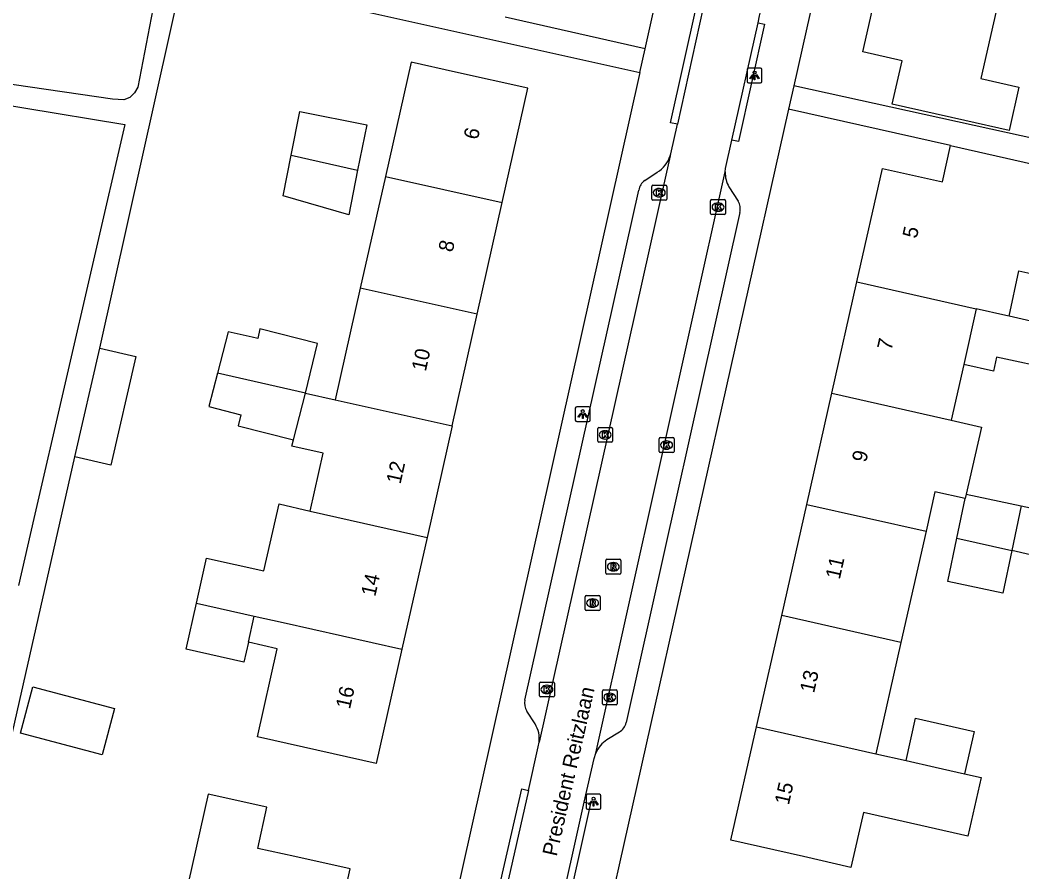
# Model space of a CAD drawing. Extents: x 163686 to 164493, y 382719 to 383870.
# Drawn here: x 163889 to 163956.3, y 383512.7 to 383569.9 of the extents above; entities that cross this region are included whole.
import ezdxf

# ---------------------------------------------------------------- set-up
doc = ezdxf.new("R2010")
doc.units = 0
for name, color, linetype in [('IMGEO_Kolk', 7, 'Continuous'), ('IMGEO_Lichtpunt', 7, 'Continuous'), ('IMGEO_Openbare_ruimte_label', 7, 'Continuous'), ('IMGEO_Pand', 7, 'Continuous'), ('IMGEO_Pand_nummerreeks', 7, 'Continuous'), ('IMGEO_Rijbaan_lokaal_open', 7, 'Continuous'), ('IMGEO_Rioolput', 7, 'Continuous'), ('IMGEO_Voetpad_open', 7, 'Continuous')]:
    doc.layers.add(name, color=color, linetype=linetype)

msp = doc.modelspace()

# ---------------------------------------------------------------- linework, layer by layer
at = {"layer": 'IMGEO_Kolk'}
for p, q in [((163931.546, 383558.822), (163932.398, 383558.822)), ((163931.471, 383557.896), (163931.471, 383558.748)), ((163931.959, 383558.602), (163931.984, 383558.602)), ((163932.472, 383558.748), (163932.472, 383557.896)), ((163932.398, 383557.822), (163931.546, 383557.822)), ((163931.982, 383558.042), (163931.957, 383558.042)), ((163935.419, 383556.929), (163935.419, 383557.781)), ((163935.494, 383557.855), (163936.346, 383557.855)), ((163935.907, 383557.635), (163935.932, 383557.635)), ((163936.42, 383557.781), (163936.42, 383556.929)), ((163936.346, 383556.855), (163935.494, 383556.855)), ((163935.93, 383557.075), (163935.905, 383557.075)), ((163927.833, 383541.625), (163927.833, 383542.477)), ((163927.908, 383542.551), (163928.76, 383542.551)), ((163928.321, 383542.331), (163928.346, 383542.331)), ((163928.834, 383542.477), (163928.834, 383541.625)), ((163928.76, 383541.551), (163927.908, 383541.551)), ((163928.344, 383541.771), (163928.319, 383541.771)), ((163931.96, 383540.941), (163931.96, 383541.793)), ((163932.035, 383541.867), (163932.887, 383541.867)), ((163932.448, 383541.647), (163932.473, 383541.647)), ((163932.961, 383541.793), (163932.961, 383540.941)), ((163932.887, 383540.867), (163932.035, 383540.867)), ((163932.471, 383541.087), (163932.446, 383541.087)), ((163923.92, 383524.517), (163923.92, 383525.369)), ((163923.995, 383525.443), (163924.847, 383525.443)), ((163924.408, 383525.223), (163924.433, 383525.223)), ((163924.921, 383525.369), (163924.921, 383524.517)), ((163924.431, 383524.663), (163924.406, 383524.663)), ((163928.146, 383523.983), (163928.146, 383524.835)), ((163928.221, 383524.909), (163929.073, 383524.909)), ((163928.634, 383524.689), (163928.659, 383524.689)), ((163929.147, 383524.835), (163929.147, 383523.983)), ((163924.847, 383524.443), (163923.995, 383524.443)), ((163929.073, 383523.909), (163928.221, 383523.909)), ((163928.657, 383524.129), (163928.632, 383524.129))]:
    msp.add_line(p, q, dxfattribs=at)
for points in [[(163931.546, 383558.822), (163932.398, 383558.822)], [(163931.471, 383557.896), (163931.471, 383558.748)], [(163931.792, 383558.522), (163931.915, 383558.522), (163931.915, 383558.371), (163932.045, 383558.522), (163932.209, 383558.522), (163932.063, 383558.371), (163932.216, 383558.122), (163932.064, 383558.122), (163931.979, 383558.286), (163931.915, 383558.219), (163931.915, 383558.122), (163931.792, 383558.122), (163931.792, 383558.522)], [(163932.472, 383558.748), (163932.472, 383557.896)], [(163932.398, 383557.822), (163931.546, 383557.822)], [(163935.419, 383556.929), (163935.419, 383557.781)], [(163935.494, 383557.855), (163936.346, 383557.855)], [(163935.74, 383557.555), (163935.863, 383557.555), (163935.863, 383557.404), (163935.993, 383557.555), (163936.157, 383557.555), (163936.011, 383557.404), (163936.164, 383557.155), (163936.012, 383557.155), (163935.927, 383557.319), (163935.863, 383557.252), (163935.863, 383557.155), (163935.74, 383557.155), (163935.74, 383557.555)], [(163936.42, 383557.781), (163936.42, 383556.929)], [(163936.346, 383556.855), (163935.494, 383556.855)], [(163927.833, 383541.625), (163927.833, 383542.477)], [(163927.908, 383542.551), (163928.76, 383542.551)], [(163928.154, 383542.251), (163928.277, 383542.251), (163928.277, 383542.1), (163928.407, 383542.251), (163928.571, 383542.251), (163928.425, 383542.1), (163928.578, 383541.851), (163928.426, 383541.851), (163928.341, 383542.015), (163928.277, 383541.948), (163928.277, 383541.851), (163928.154, 383541.851), (163928.154, 383542.251)], [(163928.834, 383542.477), (163928.834, 383541.625)], [(163928.76, 383541.551), (163927.908, 383541.551)], [(163931.96, 383540.941), (163931.96, 383541.793)], [(163932.035, 383541.867), (163932.887, 383541.867)], [(163932.281, 383541.567), (163932.404, 383541.567), (163932.404, 383541.416), (163932.534, 383541.567), (163932.698, 383541.567), (163932.552, 383541.416), (163932.705, 383541.167), (163932.553, 383541.167), (163932.468, 383541.331), (163932.404, 383541.264), (163932.404, 383541.167), (163932.281, 383541.167), (163932.281, 383541.567)], [(163932.961, 383541.793), (163932.961, 383540.941)], [(163932.887, 383540.867), (163932.035, 383540.867)], [(163923.92, 383524.517), (163923.92, 383525.369)], [(163923.995, 383525.443), (163924.847, 383525.443)], [(163924.921, 383525.369), (163924.921, 383524.517)], [(163924.241, 383525.143), (163924.364, 383525.143), (163924.364, 383524.992), (163924.494, 383525.143), (163924.658, 383525.143), (163924.512, 383524.992), (163924.665, 383524.743), (163924.513, 383524.743), (163924.428, 383524.907), (163924.364, 383524.84), (163924.364, 383524.743), (163924.241, 383524.743), (163924.241, 383525.143)], [(163928.146, 383523.983), (163928.146, 383524.835)], [(163928.221, 383524.909), (163929.073, 383524.909)], [(163928.467, 383524.609), (163928.59, 383524.609), (163928.59, 383524.458), (163928.72, 383524.609), (163928.884, 383524.609), (163928.738, 383524.458), (163928.891, 383524.209), (163928.739, 383524.209), (163928.654, 383524.373), (163928.59, 383524.306), (163928.59, 383524.209), (163928.467, 383524.209), (163928.467, 383524.609)], [(163929.147, 383524.835), (163929.147, 383523.983)], [(163924.847, 383524.443), (163923.995, 383524.443)], [(163929.073, 383523.909), (163928.221, 383523.909)]]:
    msp.add_lwpolyline(points, dxfattribs=at)
for centre, start, end in [((163931.548, 383558.746), 91.55205, 178.44795), ((163931.548, 383558.746), 91.55205, 178.44795), ((163932.396, 383558.746), 1.55205, 88.44795), ((163932.396, 383558.746), 1.55205, 88.44795), ((163931.548, 383557.898), 181.55205, 268.44795), ((163931.548, 383557.898), 181.55205, 268.44795), ((163932.396, 383557.898), 271.55205, 358.44795), ((163932.396, 383557.898), 271.55205, 358.44795), ((163935.496, 383557.779), 91.55205, 178.44795), ((163935.496, 383557.779), 91.55205, 178.44795), ((163936.344, 383557.779), 1.55205, 88.44795), ((163936.344, 383557.779), 1.55205, 88.44795), ((163935.496, 383556.931), 181.55205, 268.44795), ((163935.496, 383556.931), 181.55205, 268.44795), ((163936.344, 383556.931), 271.55205, 358.44795), ((163936.344, 383556.931), 271.55205, 358.44795), ((163927.91, 383542.475), 91.55205, 178.44795), ((163927.91, 383542.475), 91.55205, 178.44795), ((163928.758, 383542.475), 1.55205, 88.44795), ((163928.758, 383542.475), 1.55205, 88.44795), ((163927.91, 383541.627), 181.55205, 268.44795), ((163927.91, 383541.627), 181.55205, 268.44795), ((163928.758, 383541.627), 271.55205, 358.44795), ((163928.758, 383541.627), 271.55205, 358.44795), ((163932.037, 383541.791), 91.55205, 178.44795), ((163932.037, 383541.791), 91.55205, 178.44795), ((163932.885, 383541.791), 1.55205, 88.44795), ((163932.885, 383541.791), 1.55205, 88.44795), ((163932.037, 383540.943), 181.55205, 268.44795), ((163932.037, 383540.943), 181.55205, 268.44795), ((163932.885, 383540.943), 271.55205, 358.44795), ((163932.885, 383540.943), 271.55205, 358.44795), ((163923.997, 383525.367), 91.55205, 178.44795), ((163923.997, 383525.367), 91.55205, 178.44795), ((163924.845, 383525.367), 1.55205, 88.44795), ((163924.845, 383525.367), 1.55205, 88.44795), ((163923.997, 383524.519), 181.55205, 268.44795), ((163923.997, 383524.519), 181.55205, 268.44795), ((163924.845, 383524.519), 271.55205, 358.44795), ((163924.845, 383524.519), 271.55205, 358.44795), ((163928.223, 383524.833), 91.55205, 178.44795), ((163928.223, 383524.833), 91.55205, 178.44795), ((163929.071, 383524.833), 1.55205, 88.44795), ((163929.071, 383524.833), 1.55205, 88.44795), ((163928.223, 383523.985), 181.55205, 268.44795), ((163928.223, 383523.985), 181.55205, 268.44795), ((163929.071, 383523.985), 271.55205, 358.44795), ((163929.071, 383523.985), 271.55205, 358.44795)]:
    msp.add_arc(centre, 0.0765, start, end, dxfattribs=at)
for centre, major_axis, ratio, start_param, end_param in [((163931.958, 383558.322), (-0.387, 0.002), 0.722429, 4.712389, 7.853982), ((163931.983, 383558.322), (-0.39, 0.002), 0.717154, 1.570796, 4.712389), ((163935.906, 383557.355), (-0.387, 0.002), 0.722429, 4.712389, 7.853982), ((163935.931, 383557.355), (-0.39, 0.002), 0.717154, 1.570796, 4.712389), ((163928.32, 383542.051), (-0.387, 0.002), 0.722429, 4.712389, 7.853982), ((163928.345, 383542.051), (-0.39, 0.002), 0.717154, 1.570796, 4.712389), ((163932.447, 383541.367), (-0.387, 0.002), 0.722429, 4.712389, 7.853982), ((163932.472, 383541.367), (-0.39, 0.002), 0.717154, 1.570796, 4.712389), ((163924.407, 383524.943), (-0.387, 0.002), 0.722429, 4.712389, 7.853982), ((163924.432, 383524.943), (-0.39, 0.002), 0.717154, 1.570796, 4.712389), ((163928.633, 383524.409), (-0.387, 0.002), 0.722429, 4.712389, 7.853982), ((163928.658, 383524.409), (-0.39, 0.002), 0.717154, 1.570796, 4.712389)]:
    msp.add_ellipse(centre, major_axis=major_axis, ratio=ratio, start_param=start_param, end_param=end_param, dxfattribs=at)
at = {"layer": 'IMGEO_Lichtpunt'}
for p, q in [((163937.875, 383566.599), (163937.875, 383565.792)), ((163937.875, 383566.599), (163937.875, 383565.792)), ((163938.777, 383566.694), (163937.969, 383566.694)), ((163938.777, 383566.694), (163937.969, 383566.694)), ((163938.871, 383565.792), (163938.871, 383566.599)), ((163938.871, 383565.792), (163938.871, 383566.599)), ((163937.969, 383565.698), (163938.777, 383565.698)), ((163937.969, 383565.698), (163938.777, 383565.698)), ((163926.328, 383543.849), (163926.328, 383543.042)), ((163926.328, 383543.849), (163926.328, 383543.042)), ((163927.23, 383543.944), (163926.422, 383543.944)), ((163927.23, 383543.944), (163926.422, 383543.944)), ((163927.324, 383543.042), (163927.324, 383543.849)), ((163927.324, 383543.042), (163927.324, 383543.849)), ((163926.422, 383542.948), (163927.23, 383542.948)), ((163926.422, 383542.948), (163927.23, 383542.948)), ((163927.056, 383517.807), (163927.056, 383517)), ((163927.056, 383517.807), (163927.056, 383517)), ((163927.958, 383517.902), (163927.15, 383517.902)), ((163927.958, 383517.902), (163927.15, 383517.902)), ((163928.052, 383517), (163928.052, 383517.807)), ((163928.052, 383517), (163928.052, 383517.807)), ((163927.15, 383516.906), (163927.958, 383516.906)), ((163927.15, 383516.906), (163927.958, 383516.906))]:
    msp.add_line(p, q, dxfattribs=at)
for points in [[(163938.249, 383566.263), (163938.288, 383566.235), (163938.1, 383565.973), (163938.062, 383566), (163938.249, 383566.263)], [(163938.351, 383566.215), (163938.398, 383566.215), (163938.398, 383565.893), (163938.351, 383565.893), (163938.351, 383566.215)], [(163938.461, 383566.235), (163938.499, 383566.262), (163938.686, 383566), (163938.647, 383565.972), (163938.461, 383566.235)], [(163926.702, 383543.513), (163926.741, 383543.485), (163926.553, 383543.223), (163926.515, 383543.25), (163926.702, 383543.513)], [(163926.804, 383543.465), (163926.851, 383543.465), (163926.851, 383543.143), (163926.804, 383543.143), (163926.804, 383543.465)], [(163926.914, 383543.485), (163926.952, 383543.512), (163927.139, 383543.25), (163927.1, 383543.222), (163926.914, 383543.485)], [(163927.43, 383517.471), (163927.469, 383517.443), (163927.281, 383517.181), (163927.243, 383517.208), (163927.43, 383517.471)], [(163927.532, 383517.423), (163927.579, 383517.423), (163927.579, 383517.101), (163927.532, 383517.101), (163927.532, 383517.423)], [(163927.642, 383517.443), (163927.68, 383517.47), (163927.867, 383517.208), (163927.828, 383517.18), (163927.642, 383517.443)]]:
    msp.add_lwpolyline(points, dxfattribs=at)
for centre in [(163938.374, 383566.397), (163926.827, 383543.647), (163927.555, 383517.605)]:
    msp.add_circle(centre, 0.0994, dxfattribs=at)
for centre, start, end in [((163937.969, 383566.599), 90, 180), ((163937.969, 383566.599), 90, 180), ((163938.777, 383566.599), 0, 90), ((163938.777, 383566.599), 0, 90), ((163937.969, 383565.792), 180, 270), ((163937.969, 383565.792), 180, 270), ((163938.777, 383565.792), 270, 0), ((163938.777, 383565.792), 270, 360), ((163926.422, 383543.849), 90, 180), ((163926.422, 383543.849), 90, 180), ((163927.23, 383543.849), 0, 90), ((163927.23, 383543.849), 0, 90), ((163926.422, 383543.042), 180, 270), ((163926.422, 383543.042), 180, 270), ((163927.23, 383543.042), 270, 0), ((163927.23, 383543.042), 270, 360), ((163927.15, 383517.807), 90, 180), ((163927.15, 383517.807), 90, 180), ((163927.958, 383517.807), 0, 90), ((163927.958, 383517.807), 0, 90), ((163927.15, 383517), 180, 270), ((163927.15, 383517), 180, 270), ((163927.958, 383517), 270, 0), ((163927.958, 383517), 270, 360)]:
    msp.add_arc(centre, 0.0946, start, end, dxfattribs=at)
at = {"layer": 'IMGEO_Pand'}
for points in [[(163955.283, 383573.497), (163953.589, 383565.995), (163956.139, 383565.422), (163955.478, 383562.495), (163952.503, 383563.166), (163947.625, 383564.266), (163948.285, 383567.191), (163945.651, 383567.786), (163947.345, 383575.29)], [(163921.421, 383557.656), (163923.146, 383565.333), (163918.268, 383566.429), (163915.293, 383567.09), (163913.569, 383559.419)], [(163907.241, 383560.841), (163907.828, 383563.779), (163912.31, 383562.882), (163911.701, 383559.839)], [(163911.701, 383559.839), (163911.102, 383556.844), (163906.696, 383558.117), (163907.241, 383560.841)], [(163907.241, 383560.841), (163911.701, 383559.839)], [(163945.255, 383552.326), (163946.977, 383559.955), (163951, 383559.05), (163951.55, 383561.486)], [(163951.55, 383561.486), (163957.687, 383560.101)], [(163913.569, 383559.419), (163911.882, 383551.916)], [(163913.569, 383559.419), (163921.421, 383557.656)], [(163919.736, 383550.153), (163921.421, 383557.656)], [(163955.49, 383550.016), (163956.133, 383553.062), (163957.55, 383552.762)], [(163943.568, 383544.853), (163945.255, 383552.326)], [(163945.255, 383552.326), (163953.27, 383550.516)], [(163911.882, 383551.916), (163910.195, 383544.414)], [(163919.736, 383550.153), (163911.882, 383551.916)], [(163918.05, 383542.65), (163919.736, 383550.153)], [(163953.27, 383550.516), (163952.427, 383546.78)], [(163955.49, 383550.016), (163955.267, 383550.066), (163953.27, 383550.516)], [(163959.177, 383549.183), (163955.49, 383550.016)], [(163908.205, 383544.861), (163909.011, 383548.182), (163905.138, 383549.178), (163904.993, 383548.531), (163904.615, 383548.616), (163903.002, 383548.978), (163902.286, 383546.19)], [(163959.177, 383549.183), (163958.594, 383546.424), (163954.634, 383547.26), (163954.424, 383546.33), (163952.427, 383546.78)], [(163892.69, 383540.577), (163894.371, 383547.886)], [(163894.371, 383547.886), (163896.808, 383547.326), (163895.126, 383540.017), (163892.69, 383540.577)], [(163952.427, 383546.78), (163951.584, 383543.044)], [(163902.286, 383546.19), (163901.711, 383543.947), (163903.861, 383543.394), (163903.673, 383542.664), (163907.396, 383541.709)], [(163908.205, 383544.861), (163902.286, 383546.19)], [(163907.396, 383541.709), (163908.205, 383544.861)], [(163908.205, 383544.861), (163910.195, 383544.414)], [(163941.882, 383537.382), (163943.568, 383544.853)], [(163943.568, 383544.853), (163951.584, 383543.044)], [(163910.195, 383544.414), (163918.05, 383542.65)], [(163918.05, 383542.65), (163916.364, 383535.146)], [(163951.584, 383543.044), (163953.617, 383542.573), (163952.597, 383538.055)], [(163908.514, 383536.933), (163909.385, 383540.81), (163907.286, 383541.281), (163907.396, 383541.709)], [(163952.532, 383537.767), (163950.496, 383538.227), (163949.897, 383535.572)], [(163952.597, 383538.055), (163952.532, 383537.767)], [(163952.597, 383538.055), (163956.291, 383537.275)], [(163900.874, 383530.744), (163901.553, 383533.769), (163905.4, 383532.904), (163906.425, 383537.409), (163908.514, 383536.933)], [(163940.195, 383529.909), (163941.882, 383537.382)], [(163941.882, 383537.382), (163949.897, 383535.572)], [(163951.969, 383535.105), (163952.532, 383537.767)], [(163956.291, 383537.275), (163959.1, 383536.682), (163958.514, 383533.906), (163958.457, 383533.639), (163955.657, 383534.272)], [(163956.291, 383537.275), (163955.657, 383534.272)], [(163908.514, 383536.933), (163916.364, 383535.146)], [(163949.897, 383535.572), (163948.21, 383528.099)], [(163916.364, 383535.146), (163914.679, 383527.643)], [(163955.657, 383534.272), (163955.053, 383531.418), (163951.355, 383532.2), (163951.969, 383535.105)], [(163951.969, 383535.105), (163955.657, 383534.272)], [(163904.361, 383528.113), (163904.063, 383526.786), (163900.181, 383527.658), (163900.874, 383530.744)], [(163900.874, 383530.744), (163904.756, 383529.872)], [(163904.361, 383528.113), (163904.756, 383529.872)], [(163904.756, 383529.872), (163906.698, 383529.436), (163914.679, 383527.643)], [(163938.508, 383522.437), (163940.195, 383529.909)], [(163948.21, 383528.099), (163940.195, 383529.909)], [(163914.679, 383527.643), (163912.954, 383519.965), (163908.063, 383521.064), (163904.973, 383521.758), (163906.303, 383527.677), (163904.361, 383528.113)], [(163948.21, 383528.099), (163946.524, 383520.628)], [(163894.532, 383520.55), (163889.043, 383522.008), (163889.871, 383525.122), (163895.36, 383523.663), (163894.532, 383520.55)], [(163948.554, 383520.17), (163949.194, 383523.007), (163953.124, 383522.12), (163952.484, 383519.285)], [(163952.484, 383519.285), (163953.604, 383519.033), (163952.713, 383515.085), (163945.683, 383516.671), (163944.853, 383512.991), (163941.665, 383513.71), (163936.787, 383514.811), (163938.508, 383522.437)], [(163938.508, 383522.437), (163946.524, 383520.628)], [(163946.524, 383520.628), (163948.554, 383520.17)], [(163948.554, 383520.17), (163950.51, 383519.728), (163952.484, 383519.285)], [(163908.268, 383505.442), (163909.496, 383505.163), (163909.543, 383505.377), (163908.314, 383505.65), (163908.835, 383508.003), (163910.065, 383507.73), (163911.207, 383512.89), (163907.488, 383513.714), (163904.986, 383514.268), (163905.598, 383517.032), (163901.647, 383517.907), (163900.054, 383510.71), (163896.633, 383511.468), (163895.912, 383508.216)]]:
    msp.add_lwpolyline(points, dxfattribs=at)
at = {"layer": 'IMGEO_Rijbaan_lokaal_open'}
for points in [[(163934.923, 383570.759), (163933.185, 383562.92)], [(163938.607, 383569.732), (163938.713, 383570.209), (163938.758, 383570.379)], [(163936.855, 383561.86), (163938.607, 383569.732)], [(163932.706, 383560.802), (163932.746, 383560.941), (163933.185, 383562.92)], [(163936.404, 383559.713), (163936.429, 383559.947), (163936.855, 383561.86)], [(163932.706, 383560.802), (163923.896, 383521.393)], [(163927.713, 383520.673), (163936.404, 383559.713)], [(163923.175, 383518.163), (163923.832, 383521.092), (163923.896, 383521.393)], [(163926.926, 383517.375), (163927.599, 383520.302), (163927.713, 383520.673)], [(163923.175, 383518.163), (163921.31, 383509.848)], [(163925.065, 383509.012), (163926.926, 383517.375)]]:
    msp.add_lwpolyline(points, dxfattribs=at)
at = {"layer": 'IMGEO_Rioolput'}
for p, q in [((163928.381, 383532.763), (163928.381, 383533.615)), ((163928.456, 383533.689), (163929.308, 383533.689)), ((163928.869, 383533.469), (163928.894, 383533.469)), ((163929.382, 383533.615), (163929.382, 383532.763)), ((163929.308, 383532.689), (163928.456, 383532.689)), ((163928.892, 383532.909), (163928.867, 383532.909)), ((163927.066, 383531.25), (163927.918, 383531.25)), ((163926.991, 383530.324), (163926.991, 383531.176)), ((163927.479, 383531.03), (163927.504, 383531.03)), ((163927.992, 383531.176), (163927.992, 383530.324)), ((163927.918, 383530.25), (163927.066, 383530.25)), ((163927.502, 383530.47), (163927.477, 383530.47))]:
    msp.add_line(p, q, dxfattribs=at)
for points in [[(163928.381, 383532.763), (163928.381, 383533.615)], [(163928.456, 383533.689), (163929.308, 383533.689)], [(163928.97, 383533.387), (163928.718, 383533.389), (163928.718, 383532.989)], [(163928.896, 383533.308), (163928.842, 383533.308), (163928.842, 383533.227)], [(163928.842, 383533.227), (163928.894, 383533.227)], [(163929.382, 383533.615), (163929.382, 383532.763)], [(163929.308, 383532.689), (163928.456, 383532.689)], [(163928.718, 383532.989), (163928.842, 383532.989), (163928.842, 383533.151), (163928.853, 383533.151)], [(163928.9, 383533.122), (163928.971, 383532.989), (163929.111, 383532.989), (163929.046, 383533.115)], [(163927.066, 383531.25), (163927.918, 383531.25)], [(163926.991, 383530.324), (163926.991, 383531.176)], [(163927.58, 383530.948), (163927.328, 383530.95), (163927.328, 383530.55)], [(163927.328, 383530.55), (163927.452, 383530.55), (163927.452, 383530.712), (163927.463, 383530.712)], [(163927.506, 383530.869), (163927.452, 383530.869), (163927.452, 383530.788)], [(163927.452, 383530.788), (163927.504, 383530.788)], [(163927.51, 383530.683), (163927.581, 383530.55), (163927.721, 383530.55), (163927.656, 383530.676)], [(163927.992, 383531.176), (163927.992, 383530.324)], [(163927.918, 383530.25), (163927.066, 383530.25)]]:
    msp.add_lwpolyline(points, dxfattribs=at)
for centre, radius, start, end in [((163928.458, 383533.613), 0.0765, 91.55205, 178.44795), ((163928.458, 383533.613), 0.0765, 91.55205, 178.44795), ((163928.878, 383533.416), 0.19, 274.7715, 282.96867), ((163928.902, 383533.212), 0.0964, 77.00612, 93.18647), ((163928.916, 383533.269), 0.0378, 276.66336, 79.67722), ((163928.969, 383533.277), 0.109, 350.36119, 89.41601), ((163928.967, 383533.277), 0.112, 277.58423, 350.98172), ((163929.306, 383533.613), 0.0765, 1.55205, 88.44795), ((163929.306, 383533.613), 0.0765, 1.55205, 88.44795), ((163928.458, 383532.765), 0.0765, 181.55205, 268.44795), ((163928.458, 383532.765), 0.0765, 181.55205, 268.44795), ((163928.852, 383533.098), 0.0533, 26.02933, 88.69889), ((163928.951, 383533.062), 0.108, 29.51342, 73.79051), ((163929.306, 383532.765), 0.0765, 271.55205, 358.44795), ((163929.306, 383532.765), 0.0765, 271.55205, 358.44795), ((163927.068, 383531.174), 0.0765, 91.55205, 178.44795), ((163927.068, 383531.174), 0.0765, 91.55205, 178.44795), ((163927.916, 383531.174), 0.0765, 1.55205, 88.44795), ((163927.916, 383531.174), 0.0765, 1.55205, 88.44795), ((163927.462, 383530.659), 0.0533, 26.02933, 88.69889), ((163927.488, 383530.977), 0.19, 274.7715, 282.96867), ((163927.512, 383530.773), 0.0964, 77.00612, 93.18647), ((163927.526, 383530.83), 0.0378, 276.66336, 79.67722), ((163927.579, 383530.838), 0.109, 350.36119, 89.41601), ((163927.577, 383530.838), 0.112, 277.58423, 350.98172), ((163927.561, 383530.623), 0.108, 29.51342, 73.79051), ((163927.068, 383530.326), 0.0765, 181.55205, 268.44795), ((163927.068, 383530.326), 0.0765, 181.55205, 268.44795), ((163927.916, 383530.326), 0.0765, 271.55205, 358.44795), ((163927.916, 383530.326), 0.0765, 271.55205, 358.44795)]:
    msp.add_arc(centre, radius, start, end, dxfattribs=at)
for centre, major_axis, ratio, start_param, end_param in [((163928.868, 383533.189), (-0.387, 0.002), 0.722429, 4.712389, 7.853982), ((163928.893, 383533.189), (-0.39, 0.002), 0.717154, 1.570796, 4.712389), ((163927.478, 383530.75), (-0.387, 0.002), 0.722429, 4.712389, 7.853982), ((163927.503, 383530.75), (-0.39, 0.002), 0.717154, 1.570796, 4.712389)]:
    msp.add_ellipse(centre, major_axis=major_axis, ratio=ratio, start_param=start_param, end_param=end_param, dxfattribs=at)
at = {"layer": 'IMGEO_Voetpad_open'}
for points in [[(163931.02, 383567.996), (163935.173, 383586.624), (163936.453, 383592.966)], [(163946.567, 383590.304), (163941.011, 383565.508)], [(163900.285, 383582.912), (163896.923, 383565.414), (163896.71, 383565.021), (163896.384, 383564.708), (163895.992, 383564.564), (163895.234, 383564.602), (163874.316, 383567.651), (163862.31, 383569.665)], [(163894.371, 383547.886), (163900.016, 383573.226), (163930.664, 383566.399)], [(163933.185, 383562.92), (163932.731, 383563.007), (163934.48, 383570.858), (163934.923, 383570.759)], [(163931.02, 383567.996), (163921.609, 383570.111)], [(163938.607, 383569.732), (163939.051, 383569.634), (163937.289, 383561.769), (163936.855, 383561.86)], [(163862.074, 383568.497), (163868.89, 383567.377), (163896.069, 383562.911), (163889.948, 383536.423), (163888.904, 383531.931)], [(163930.664, 383566.399), (163931.02, 383567.996)], [(163930.664, 383566.399), (163916.715, 383503.841), (163915.374, 383497.568), (163907.226, 383461.874)], [(163941.011, 383565.508), (163940.657, 383563.927)], [(164000.492, 383551.514), (163969.521, 383559.221), (163941.011, 383565.508)], [(163940.657, 383563.927), (163917.615, 383461.091)], [(163951.55, 383561.486), (163940.657, 383563.927)], [(163930.999, 383559.142), (163931.839, 383559.695)], [(163922.927, 383524.23), (163930.594, 383558.493)], [(163936.655, 383558.716), (163937.272, 383557.755)], [(163937.381, 383556.992), (163929.742, 383522.718)], [(163877.156, 383471.852), (163877.607, 383473.925), (163892.69, 383540.577)], [(163923.622, 383522.626), (163923.079, 383523.479)], [(163929.294, 383522.081), (163928.446, 383521.563)], [(163921.31, 383509.848), (163920.831, 383509.952), (163922.737, 383518.265), (163923.175, 383518.163)], [(163926.926, 383517.375), (163927.347, 383517.276), (163925.494, 383508.924), (163925.065, 383509.012)]]:
    msp.add_lwpolyline(points, dxfattribs=at)
for centre, radius, start, end in [((163930.769, 383561.426), 2.035, 301.71618, 342.14788), ((163938.206, 383559.636), 1.803, 177.56791, 210.6938), ((163931.555, 383558.344), 0.972, 124.87145, 171.19717), ((163936.373, 383557.237), 1.037, 346.32006, 29.94015), ((163924.054, 383524.067), 1.139, 171.78062, 211.10321), ((163922.052, 383521.63), 1.86, 352.67511, 32.3825), ((163928.73, 383522.954), 1.039, 302.86728, 346.89553), ((163929.558, 383519.901), 2, 123.77194, 157.27862)]:
    msp.add_arc(centre, radius, start, end, dxfattribs=at)

# ---------------------------------------------------------------- texts
at = {"layer": 'IMGEO_Openbare_ruimte_label'}
msp.add_text('President Reitzlaan', height=1, rotation=77.22876, dxfattribs=at).set_placement((163925.075, 383513.688))
at = {"layer": 'IMGEO_Pand_nummerreeks'}
for s, rotation, p in [('6', 77.33861, (163919.777, 383561.836)), ('5', 77.28055, (163949.267, 383555.202)), ('8', 77.33861, (163918.08, 383554.279)), ('7', 77.28055, (163947.568, 383547.678)), ('10', 77.33861, (163916.28, 383546.268)), ('9', 77.28055, (163945.87, 383540.154)), ('12', 77.33784, (163914.58, 383538.7)), ('11', 77.28024, (163944.096, 383532.292)), ('14', 77.33784, (163912.883, 383531.142)), ('13', 77.28055, (163942.371, 383524.657)), ('16', 77.33784, (163911.184, 383523.58)), ('15', 77.28055, (163940.673, 383517.133))]:
    msp.add_text(s, height=1, rotation=rotation, dxfattribs=at).set_placement(p)

doc.saveas('drawing.dxf')
